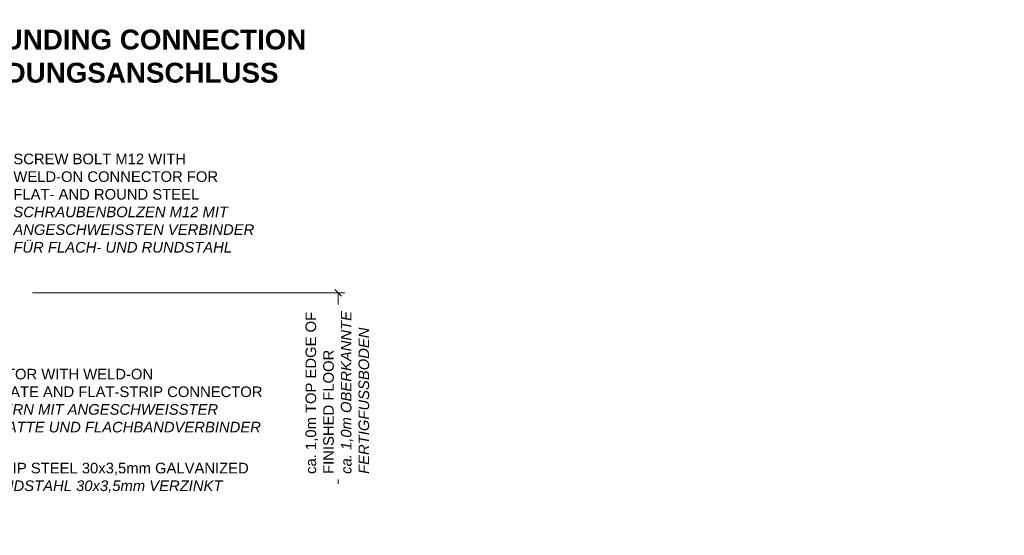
# Model space of a CAD drawing. Header units: millimetres. Extents: x 2605 to 1198744, y 17680 to 73723.
# Tile 630 of 656: x 95887 to 103322, y 46595 to 50487. Entities that reach past the tile are written whole.
import ezdxf

# ---------------------------------------------------------------- set-up
doc = ezdxf.new("R2010")
doc.units = ezdxf.units.MM
doc.layers.add('Bemaßung', color=7, linetype='Continuous', lineweight=9)
doc.layers.add('Beschriftung', color=7, linetype='Continuous', lineweight=9)
doc.styles.add('LBB3.5M1000', font='isocp.shx', dxfattribs={"height": 3.5})

# ---------------------------------------------------------------- blocks, each defined once
blk = doc.blocks.new('_Oblique')
at = {"color": 0, "linetype": 'ByBlock', "lineweight": -2}
blk.add_line((-0.5, -0.5), (0.5, 0.5), dxfattribs=at)

msp = doc.modelspace()

# ---------------------------------------------------------------- linework, layer by layer
at = {"layer": 'Bemaßung'}
for p, q in [((95984.51343, 48424.60537), (98341.57431, 48424.60537)), ((98291.57431, 48424.60537), (98291.57431, 46984.62057))]:
    msp.add_line(p, q, dxfattribs=at)
at = {"layer": 'Beschriftung', "color": 7, "linetype": 'Continuous'}
for p, q in [((97731.8846, 47608.15657), (94603.60028, 47608.15657)), ((97625.106, 47034.22615), (95577.88686, 47034.22615))]:
    msp.add_line(p, q, dxfattribs=at)

# ---------------------------------------------------------------- block references
at = {"layer": 'Bemaßung', "xscale": 50, "yscale": 50, "zscale": 50, "rotation": 90}
msp.add_blockref('_Oblique', (98291.57431, 48424.60537), dxfattribs=at)

# ---------------------------------------------------------------- texts
at = {"layer": 'Beschriftung', "attachment_point": 1, "style": 'LBB3.5M1000', "bg_fill": 2}
for s, insert, char_height, width in [('\\pi98.673;{\\fArial|b1|i0|c0|p34;GROUNDING CONNECTION\\P\\pi307.46;ERDUNGSANSCHLUSS}', (66046.37884, 50412.25145), 150, 2941.2407164), ('{\\fArial|b0|i0|c0|p34;INSIDE\\P\\fArial|b0|i1|c0|p34;INNEN}', (95074.75547, 48192.27091), 80, 2577.1773754)]:
    msp.add_mtext(s, dxfattribs=dict(at, insert=insert, char_height=char_height, width=width))

# ---------------------------------------------------------------- next in the draw order: texts
at = {"layer": 'Beschriftung', "char_height": 80, "attachment_point": 1, "style": 'LBB3.5M1000', "bg_fill": 2}
for s, insert, width in [('\\pi1252.5;{\\fArial|b0|i0|c0|p34;(INSIDE)\\P\\pi1264.9;(INNEN)\\P\\pi1068;NOT TO SCALE\\P\\pi995.01;OHNE MASSSTAB}', (63838.00175, 49871.04459), 2941.2407164), ('{\\fArial|b0|i0|c0|p34;CONDUCTOR WITH WELD-ON\\PSTEEL PLATE AND FLAT-STRIP CONNECTOR\\P\\fArial|b0|i1|c0|p34;LEITERKERN MIT ANGESCHWEISSTER\\PSTAHLPLATTE UND FLACHBANDVERBINDER}', (95293.22476, 47852.18656), 2577.1773754), ('{\\fArial|b0|i0|c0|p34;STRIP STEEL 30x3,5mm GALVANIZED\\P\\fArial|b0|i1|c0|p34;BANDSTAHL 30x3,5mm VERZINKT}', (95611.29597, 47142.83444), 2577.1773754)]:
    msp.add_mtext(s, dxfattribs=dict(at, insert=insert, width=width))

# ---------------------------------------------------------------- next in the draw order: linework, layer by layer
at = {"layer": 'Beschriftung', "color": 7, "linetype": 'Continuous'}
msp.add_line((97676.7032, 49094.67216), (95489.2224, 49094.67216), dxfattribs=at)

# ---------------------------------------------------------------- next in the draw order: texts
at = {"layer": 'Beschriftung', "insert": (95182.88329, 50412.25145), "char_height": 150, "width": 2941.2407164, "attachment_point": 1, "style": 'LBB3.5M1000', "bg_fill": 2}
msp.add_mtext('\\pi98.673;{\\fArial|b1|i0|c0|p34;GROUNDING CONNECTION\\P\\pi307.46;ERDUNGSANSCHLUSS}', dxfattribs=at)
at = {"layer": 'Beschriftung', "insert": (98045.68812, 47058.72166), "char_height": 80, "width": 1237.7860047, "attachment_point": 1, "rotation": 90, "style": 'LBB3.5M1000', "bg_fill": 2}
msp.add_mtext('{\\fArial|b0|i0|c0|p34;ca. 1,0m TOP EDGE OF FINISHED FLOOR\\P\\fArial|b0|i1|c0|p34;ca. 1,0m OBERKANNTE FERTIGFUSSBODEN}', dxfattribs=at)

# ---------------------------------------------------------------- next in the draw order: texts
at = {"layer": 'Beschriftung', "insert": (92974.50621, 49871.04459), "char_height": 80, "width": 2941.2407164, "attachment_point": 1, "style": 'LBB3.5M1000', "bg_fill": 2}
msp.add_mtext('\\pi1252.5;{\\fArial|b0|i0|c0|p34;(INSIDE)\\P\\pi1264.9;(INNEN)\\P\\pi1068;NOT TO SCALE\\P\\pi995.01;OHNE MASSSTAB}', dxfattribs=at)

# ---------------------------------------------------------------- next in the draw order: texts
at = {"layer": 'Beschriftung', "attachment_point": 1, "style": 'LBB3.5M1000', "bg_fill": 2}
for s, insert, char_height, width in [('\\pi115.3;{\\fArial|b1|i0|c0|p34;DETAIL "X"}', (93647.08673, 50412.25145), 150, 1358.368794), ('{\\fArial|b0|i0|c0|p34;SCREW BOLT M12 WITH\\PWELD-ON CONNECTOR FOR\\PFLAT- AND ROUND STEEL\\P\\fArial|b0|i1|c0|p34;SCHRAUBENBOLZEN M12 MIT\\PANGESCHWEISSTEN VERBINDER\\PFÜR FLACH- UND RUNDSTAHL}', (95839.5799, 49476.20338), 80, 1872.2729746)]:
    msp.add_mtext(s, dxfattribs=dict(at, insert=insert, char_height=char_height, width=width))

# ---------------------------------------------------------------- next in the draw order: texts
at = {"layer": 'Beschriftung', "insert": (6985.51128, 49177.65283), "char_height": 500, "width": 7399.7669481, "attachment_point": 1, "style": 'LBB3.5M1000'}
msp.add_mtext('\\pi2004.5;{\\fArial|b0|i0|c0|p34;TOP VIEW\\P\\pi1431.8;\\fArial|b0|i1|c0|p34;DRAUFSICHT\\P\\pi64.583;\\fArial|b0|i0|c0|p34;\\H0.6x;(SECTION THROUGH PUMP HOUSE)\\P\\pi330.31;\\fArial|b0|i1|c0|p34;(SCHNITT DURCH PUMPENHAUS)}', dxfattribs=at)

doc.saveas('drawing.dxf')
